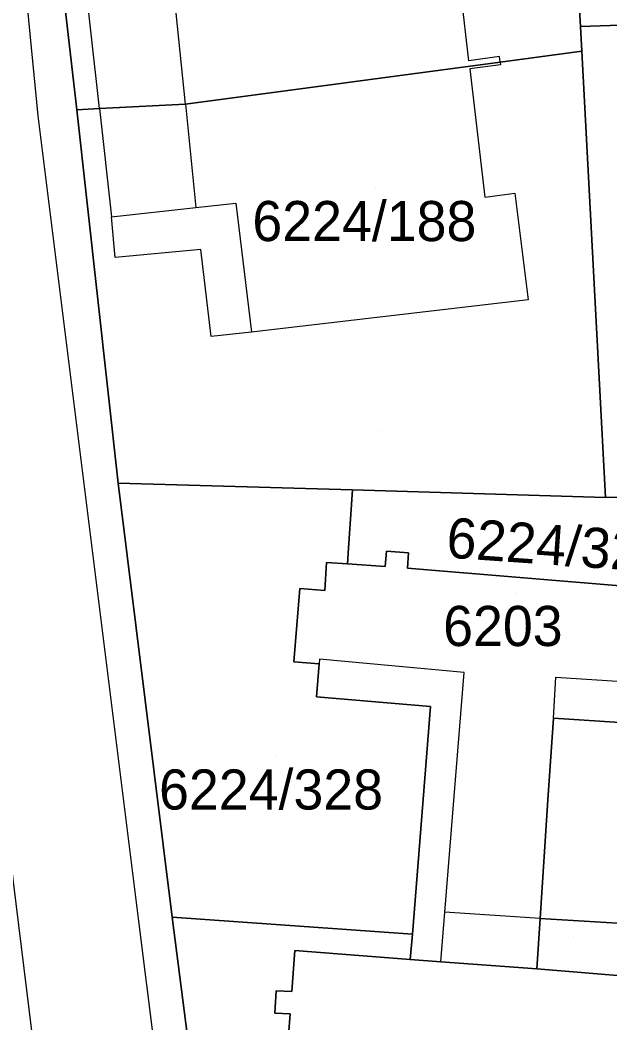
# Model space of a CAD drawing. Extents: x -266199 to -261993, y -1239047 to -1235108.
# Drawn here: x -263821.83 to -263792.45, y -1236130.88 to -1236080.9 of the extents above; entities that cross this region are included whole.
import ezdxf

# ---------------------------------------------------------------- set-up
doc = ezdxf.new("R2010")
doc.units = 0
for name, color, linetype in [('body_kn', 7, 'Continuous'), ('kladpar_druhypozemkov', 7, 'Continuous'), ('kladpar_hranice', 7, 'Continuous'), ('kladpar_parcelnecisla', 7, 'Continuous'), ('kladpar_plochy', 7, 'Continuous'), ('kladpar_sipky', 7, 'Continuous'), ('zappar_hrandruhpozemk', 7, 'Continuous')]:
    doc.layers.add(name, color=color, linetype=linetype)

msp = doc.modelspace()

# ---------------------------------------------------------------- linework, layer by layer
at = {"layer": 'body_kn'}
for p, q in [((-263793.92, -1236081.22), (-263793.92, -1236081.22)), ((-263793.92, -1236081.22), (-263793.92, -1236081.22)), ((-263797.96, -1236082.72), (-263797.96, -1236082.72)), ((-263793.85, -1236082.46), (-263793.85, -1236082.46)), ((-263799.48, -1236082.93), (-263799.48, -1236082.93)), ((-263799.43, -1236083.33), (-263799.43, -1236083.33)), ((-263797.92, -1236083), (-263797.92, -1236083)), ((-263797.92, -1236083), (-263797.92, -1236083)), ((-263797.9, -1236083.14), (-263797.9, -1236083.14)), ((-263817.88, -1236085.31), (-263817.88, -1236085.31)), ((-263817.88, -1236085.31), (-263817.88, -1236085.31)), ((-263813.59, -1236085.09), (-263813.59, -1236085.09)), ((-263813.59, -1236085.09), (-263813.59, -1236085.09)), ((-263820.94, -1236085.67), (-263820.94, -1236085.67)), ((-263819.01, -1236085.37), (-263819.01, -1236085.37)), ((-263819.01, -1236085.37), (-263819.01, -1236085.37)), ((-263798.69, -1236089.73), (-263798.69, -1236089.73)), ((-263797.19, -1236089.53), (-263797.19, -1236089.53)), ((-263813.07, -1236090.24), (-263813.07, -1236090.24)), ((-263811.08, -1236090.02), (-263811.08, -1236090.02)), ((-263817.28, -1236090.71), (-263817.28, -1236090.71)), ((-263812.82, -1236092.33), (-263812.82, -1236092.33)), ((-263817.09, -1236092.73), (-263817.09, -1236092.73)), ((-263796.53, -1236094.84), (-263796.53, -1236094.84)), ((-263812.31, -1236096.68), (-263812.31, -1236096.68)), ((-263812.31, -1236096.68), (-263812.31, -1236096.68)), ((-263810.3, -1236096.45), (-263810.3, -1236096.45)), ((-263810.3, -1236096.45), (-263810.3, -1236096.45)), ((-263816.94, -1236103.98), (-263816.94, -1236103.98)), ((-263805.27, -1236104.32), (-263805.27, -1236104.32)), ((-263805.27, -1236104.32), (-263805.27, -1236104.32)), ((-263792.67, -1236104.69), (-263792.67, -1236104.69)), ((-263792.67, -1236104.69), (-263792.67, -1236104.69)), ((-263805.48, -1236107.23), (-263805.48, -1236107.23)), ((-263803.58, -1236107.38), (-263803.58, -1236107.38)), ((-263802.48, -1236107.46), (-263802.48, -1236107.46)), ((-263806.57, -1236107.93), (-263806.57, -1236107.93)), ((-263805.53, -1236108), (-263805.53, -1236108)), ((-263803.64, -1236108.14), (-263803.64, -1236108.14)), ((-263802.54, -1236108.22), (-263802.54, -1236108.22)), ((-263807.89, -1236109.24), (-263807.89, -1236109.24)), ((-263806.65, -1236109.34), (-263806.65, -1236109.34)), ((-263806.92, -1236112.75), (-263806.92, -1236112.75)), ((-263808.2, -1236112.89), (-263808.2, -1236112.89)), ((-263806.93, -1236112.99), (-263806.93, -1236112.99)), ((-263807, -1236113.81), (-263807, -1236113.81)), ((-263799.72, -1236113.42), (-263799.72, -1236113.42)), ((-263795.14, -1236113.65), (-263795.14, -1236113.65)), ((-263807.06, -1236114.63), (-263807.06, -1236114.63)), ((-263801.39, -1236115.12), (-263801.39, -1236115.12)), ((-263795.27, -1236115.7), (-263795.27, -1236115.7)), ((-263795.27, -1236115.7), (-263795.27, -1236115.7)), ((-263795.54, -1236119.76), (-263795.54, -1236119.76)), ((-263815.93, -1236125.81), (-263815.93, -1236125.81)), ((-263814.26, -1236125.61), (-263814.26, -1236125.61)), ((-263814.26, -1236125.61), (-263814.26, -1236125.61)), ((-263800.68, -1236125.36), (-263800.68, -1236125.36)), ((-263795.93, -1236125.68), (-263795.93, -1236125.68)), ((-263795.93, -1236125.68), (-263795.93, -1236125.68)), ((-263802.29, -1236126.46), (-263802.29, -1236126.46)), ((-263808.14, -1236127.28), (-263808.14, -1236127.28)), ((-263802.4, -1236127.72), (-263802.4, -1236127.72)), ((-263800.88, -1236127.84), (-263800.88, -1236127.84)), ((-263800.88, -1236127.84), (-263800.88, -1236127.84)), ((-263796.09, -1236128.19), (-263796.09, -1236128.19)), ((-263796.09, -1236128.19), (-263796.09, -1236128.19)), ((-263809.07, -1236129.28), (-263809.07, -1236129.28)), ((-263808.3, -1236129.32), (-263808.3, -1236129.32)), ((-263809.15, -1236130.39), (-263809.15, -1236130.39)), ((-263808.38, -1236130.43), (-263808.38, -1236130.43))]:
    msp.add_line(p, q, dxfattribs=at)
at = {"layer": 'kladpar_druhypozemkov'}
for p, q in [((-263804.15, -1236089.32), (-263804.15, -1236089.32)), ((-263803.82, -1236101.36), (-263803.82, -1236101.36)), ((-263793.65, -1236106.66), (-263793.65, -1236106.66)), ((-263797.14, -1236109.5), (-263797.14, -1236109.5)), ((-263809.04, -1236117.6), (-263809.04, -1236117.6)), ((-263799.44, -1236130.69), (-263799.44, -1236130.69))]:
    msp.add_line(p, q, dxfattribs=at)
at = {"layer": 'kladpar_hranice'}
for points in [[(-263836.32, -1235935.66), (-263831.56, -1235966.75), (-263828.93, -1235986.75), (-263827.09, -1236006.76), (-263825.05, -1236026.49), (-263824.66, -1236030.52), (-263824.61, -1236031.06), (-263823.14, -1236046.4), (-263821.18, -1236066.45), (-263819.01, -1236085.37), (-263816.94, -1236103.98), (-263814.26, -1236125.61), (-263809.51, -1236162.58), (-263806.98, -1236167.3), (-263802.64, -1236169.58), (-263797.21, -1236169.95), (-263795.11, -1236169.28), (-263793.47, -1236168.16), (-263792.21, -1236166.68), (-263790.66, -1236167.31), (-263784.63, -1236167.79), (-263782.95, -1236167.92), (-263781.27, -1236168.05), (-263778.88, -1236168.41)], [(-263792.92, -1236058.29), (-263786.51, -1236057.91), (-263786.4, -1236063.15), (-263790.95, -1236063.24), (-263790.85, -1236068.11), (-263790.81, -1236069.97), (-263787.03, -1236069.88), (-263787.02, -1236080.99), (-263793.92, -1236081.22), (-263794.88, -1236065.1), (-263795.12, -1236058.42), (-263792.92, -1236058.29)], [(-263819.01, -1236085.37), (-263821.18, -1236066.45), (-263794.88, -1236065.1), (-263793.92, -1236081.22), (-263793.85, -1236082.46), (-263797.92, -1236083), (-263813.59, -1236085.09), (-263817.88, -1236085.31), (-263819.01, -1236085.37)], [(-263793.92, -1236081.22), (-263787.02, -1236080.99), (-263787.02, -1236081.86), (-263789.03, -1236081.85), (-263788.98, -1236082.34), (-263790.43, -1236082.33), (-263790.24, -1236089.23), (-263785.58, -1236089.14), (-263785.42, -1236092.01), (-263785.2, -1236099.4), (-263785.18, -1236104.66), (-263792.67, -1236104.69), (-263793.85, -1236082.46), (-263793.92, -1236081.22)], [(-263792.67, -1236104.69), (-263805.27, -1236104.32), (-263816.94, -1236103.98), (-263819.01, -1236085.37), (-263817.88, -1236085.31), (-263813.59, -1236085.09), (-263797.92, -1236083), (-263793.85, -1236082.46), (-263792.67, -1236104.69)], [(-263805.27, -1236104.32), (-263805.48, -1236107.23), (-263805.53, -1236108), (-263806.57, -1236107.93), (-263806.65, -1236109.34), (-263807.89, -1236109.24), (-263808.2, -1236112.89), (-263806.93, -1236112.99), (-263807, -1236113.81), (-263807.06, -1236114.63), (-263801.39, -1236115.12), (-263802.29, -1236126.46), (-263814.26, -1236125.61), (-263816.94, -1236103.98), (-263805.27, -1236104.32)], [(-263785.18, -1236104.66), (-263785.31, -1236108.57), (-263783.12, -1236108.75), (-263783.21, -1236109.81), (-263785.35, -1236109.64), (-263802.54, -1236108.22), (-263802.48, -1236107.46), (-263803.58, -1236107.38), (-263803.64, -1236108.14), (-263805.53, -1236108), (-263805.48, -1236107.23), (-263805.27, -1236104.32), (-263792.67, -1236104.69), (-263785.18, -1236104.66)], [(-263785.35, -1236109.64), (-263785.98, -1236116.31), (-263789.16, -1236116.1), (-263795.27, -1236115.7), (-263795.54, -1236119.76), (-263795.93, -1236125.68), (-263796.09, -1236128.19), (-263800.88, -1236127.84), (-263802.4, -1236127.72), (-263802.29, -1236126.46), (-263801.39, -1236115.12), (-263807.06, -1236114.63), (-263807, -1236113.81), (-263806.93, -1236112.99), (-263808.2, -1236112.89), (-263807.89, -1236109.24), (-263806.65, -1236109.34), (-263806.57, -1236107.93), (-263805.53, -1236108), (-263803.64, -1236108.14), (-263803.58, -1236107.38), (-263802.48, -1236107.46), (-263802.54, -1236108.22), (-263785.35, -1236109.64)], [(-263772.9, -1236118.13), (-263775.66, -1236126.68), (-263776.49, -1236127.35), (-263786.62, -1236126.25), (-263795.93, -1236125.68), (-263795.54, -1236119.76), (-263795.27, -1236115.7), (-263789.16, -1236116.1), (-263785.98, -1236116.31), (-263773.43, -1236117.22), (-263772.9, -1236118.13)], [(-263814.26, -1236125.61), (-263802.29, -1236126.46), (-263802.4, -1236127.72), (-263808.14, -1236127.28), (-263808.3, -1236129.32), (-263809.07, -1236129.28), (-263809.15, -1236130.39), (-263808.38, -1236130.43), (-263808.63, -1236133.62), (-263803.8, -1236133.96), (-263804.65, -1236144.08), (-263800.96, -1236144.37), (-263802.64, -1236169.58), (-263806.98, -1236167.3), (-263809.51, -1236162.58), (-263814.26, -1236125.61)], [(-263786.62, -1236126.25), (-263786.46, -1236128.99), (-263796.09, -1236128.19), (-263795.93, -1236125.68), (-263786.62, -1236126.25)], [(-263796.09, -1236128.19), (-263786.46, -1236128.99), (-263787.44, -1236135.88), (-263790.64, -1236135.65), (-263796.72, -1236135.14), (-263797.52, -1236144.63), (-263800.96, -1236144.37), (-263804.65, -1236144.08), (-263803.8, -1236133.96), (-263808.63, -1236133.62), (-263808.38, -1236130.43), (-263809.15, -1236130.39), (-263809.07, -1236129.28), (-263808.3, -1236129.32), (-263808.14, -1236127.28), (-263802.4, -1236127.72), (-263800.88, -1236127.84), (-263796.09, -1236128.19)]]:
    msp.add_lwpolyline(points, dxfattribs=at)
at = {"layer": 'kladpar_plochy'}
msp.add_lwpolyline([(-263836.32, -1235935.66), (-263831.56, -1235966.75), (-263828.93, -1235986.75), (-263827.09, -1236006.76), (-263825.05, -1236026.49), (-263824.66, -1236030.52), (-263824.61, -1236031.06), (-263823.14, -1236046.4), (-263821.18, -1236066.45), (-263819.01, -1236085.37), (-263816.94, -1236103.98), (-263814.26, -1236125.61), (-263809.51, -1236162.58), (-263806.98, -1236167.3), (-263802.64, -1236169.58), (-263797.21, -1236169.95), (-263795.11, -1236169.28), (-263793.47, -1236168.16), (-263792.21, -1236166.68)], dxfattribs=at)
for points in [[(-263792.92, -1236058.29), (-263786.51, -1236057.91), (-263786.4, -1236063.15), (-263790.95, -1236063.24), (-263790.85, -1236068.11), (-263790.81, -1236069.97), (-263787.03, -1236069.88), (-263787.02, -1236080.99), (-263793.92, -1236081.22), (-263794.88, -1236065.1), (-263795.12, -1236058.42)], [(-263819.01, -1236085.37), (-263821.18, -1236066.45), (-263794.88, -1236065.1), (-263793.92, -1236081.22), (-263793.85, -1236082.46), (-263797.92, -1236083), (-263813.59, -1236085.09), (-263817.88, -1236085.31)], [(-263793.92, -1236081.22), (-263787.02, -1236080.99), (-263787.02, -1236081.86), (-263789.03, -1236081.85), (-263788.98, -1236082.34), (-263790.43, -1236082.33), (-263790.24, -1236089.23), (-263785.58, -1236089.14), (-263785.42, -1236092.01), (-263785.2, -1236099.4), (-263785.18, -1236104.66), (-263792.67, -1236104.69), (-263793.85, -1236082.46)], [(-263792.67, -1236104.69), (-263805.27, -1236104.32), (-263816.94, -1236103.98), (-263819.01, -1236085.37), (-263817.88, -1236085.31), (-263813.59, -1236085.09), (-263797.92, -1236083), (-263793.85, -1236082.46)], [(-263805.27, -1236104.32), (-263805.48, -1236107.23), (-263805.53, -1236108), (-263806.57, -1236107.93), (-263806.65, -1236109.34), (-263807.89, -1236109.24), (-263808.2, -1236112.89), (-263806.93, -1236112.99), (-263807, -1236113.81), (-263807.06, -1236114.63), (-263801.39, -1236115.12), (-263802.29, -1236126.46), (-263814.26, -1236125.61), (-263816.94, -1236103.98)], [(-263785.18, -1236104.66), (-263785.31, -1236108.57), (-263783.12, -1236108.75), (-263783.21, -1236109.81), (-263785.35, -1236109.64), (-263802.54, -1236108.22), (-263802.48, -1236107.46), (-263803.58, -1236107.38), (-263803.64, -1236108.14), (-263805.53, -1236108), (-263805.48, -1236107.23), (-263805.27, -1236104.32), (-263792.67, -1236104.69)], [(-263785.35, -1236109.64), (-263785.98, -1236116.31), (-263789.16, -1236116.1), (-263795.27, -1236115.7), (-263795.54, -1236119.76), (-263795.93, -1236125.68), (-263796.09, -1236128.19), (-263800.88, -1236127.84), (-263802.4, -1236127.72), (-263802.29, -1236126.46), (-263801.39, -1236115.12), (-263807.06, -1236114.63), (-263807, -1236113.81), (-263806.93, -1236112.99), (-263808.2, -1236112.89), (-263807.89, -1236109.24), (-263806.65, -1236109.34), (-263806.57, -1236107.93), (-263805.53, -1236108), (-263803.64, -1236108.14), (-263803.58, -1236107.38), (-263802.48, -1236107.46), (-263802.54, -1236108.22)], [(-263772.9, -1236118.13), (-263775.66, -1236126.68), (-263776.49, -1236127.35), (-263786.62, -1236126.25), (-263795.93, -1236125.68), (-263795.54, -1236119.76), (-263795.27, -1236115.7), (-263789.16, -1236116.1), (-263785.98, -1236116.31), (-263773.43, -1236117.22)], [(-263814.26, -1236125.61), (-263802.29, -1236126.46), (-263802.4, -1236127.72), (-263808.14, -1236127.28), (-263808.3, -1236129.32), (-263809.07, -1236129.28), (-263809.15, -1236130.39), (-263808.38, -1236130.43), (-263808.63, -1236133.62), (-263803.8, -1236133.96), (-263804.65, -1236144.08), (-263800.96, -1236144.37), (-263802.64, -1236169.58), (-263806.98, -1236167.3), (-263809.51, -1236162.58)], [(-263786.62, -1236126.25), (-263786.46, -1236128.99), (-263796.09, -1236128.19), (-263795.93, -1236125.68)], [(-263796.09, -1236128.19), (-263786.46, -1236128.99), (-263787.44, -1236135.88), (-263790.64, -1236135.65), (-263796.72, -1236135.14), (-263797.52, -1236144.63), (-263800.96, -1236144.37), (-263804.65, -1236144.08), (-263803.8, -1236133.96), (-263808.63, -1236133.62), (-263808.38, -1236130.43), (-263809.15, -1236130.39), (-263809.07, -1236129.28), (-263808.3, -1236129.32), (-263808.14, -1236127.28), (-263802.4, -1236127.72), (-263800.88, -1236127.84)]]:
    msp.add_lwpolyline(points, close=True, dxfattribs=at)
at = {"layer": 'kladpar_sipky'}
msp.add_line((-263794.26, -1236126.57), (-263794.26, -1236126.57), dxfattribs=at)
at = {"layer": 'zappar_hrandruhpozemk'}
for p, q in [((-263813.59, -1236085.09), (-263814.12, -1236079.91)), ((-263817.88, -1236085.31), (-263817.28, -1236090.71)), ((-263813.59, -1236085.09), (-263813.07, -1236090.24)), ((-263811.08, -1236090.02), (-263810.3, -1236096.45)), ((-263796.53, -1236094.84), (-263810.3, -1236096.45)), ((-263810.3, -1236096.45), (-263812.31, -1236096.68)), ((-263806.92, -1236112.75), (-263806.93, -1236112.99)), ((-263799.72, -1236113.42), (-263806.92, -1236112.75)), ((-263795.27, -1236115.7), (-263795.14, -1236113.65)), ((-263795.14, -1236113.65), (-263789.03, -1236114.05)), ((-263815.93, -1236125.81), (-263812.19, -1236155.59)), ((-263795.93, -1236125.68), (-263800.68, -1236125.36))]:
    msp.add_line(p, q, dxfattribs=at)
for points in [[(-263822.8, -1236066.58), (-263820.94, -1236085.67), (-263815.93, -1236125.81)], [(-263797.92, -1236083), (-263797.96, -1236082.72), (-263799.48, -1236082.93), (-263800.25, -1236076.28), (-263798.78, -1236076.09), (-263799.42, -1236070.79)], [(-263817.88, -1236085.31), (-263818.74, -1236077.55), (-263816.85, -1236077.29)], [(-263797.92, -1236083), (-263797.9, -1236083.14), (-263799.43, -1236083.33), (-263798.69, -1236089.73), (-263797.19, -1236089.53), (-263796.53, -1236094.84)], [(-263827.06, -1236085.03), (-263825.61, -1236097.38), (-263823.01, -1236117.24), (-263819.5, -1236145.58)], [(-263812.31, -1236096.68), (-263812.82, -1236092.33), (-263817.09, -1236092.73), (-263817.28, -1236090.71), (-263813.07, -1236090.24), (-263811.08, -1236090.02)], [(-263800.88, -1236127.84), (-263800.68, -1236125.36), (-263799.72, -1236113.42)]]:
    msp.add_lwpolyline(points, dxfattribs=at)

# ---------------------------------------------------------------- texts
at = {"layer": 'kladpar_parcelnecisla'}
for s, p in [('6224/188', (-263810.261, -1236091.92)), ('6203', (-263800.76, -1236112.1)), ('6224/328', (-263814.908, -1236120.25))]:
    msp.add_text(s, height=2, dxfattribs=at).set_placement(p)
msp.add_text('6224/327', height=2, rotation=356, dxfattribs=at).set_placement((-263800.64, -1236107.684))

doc.saveas('drawing.dxf')
